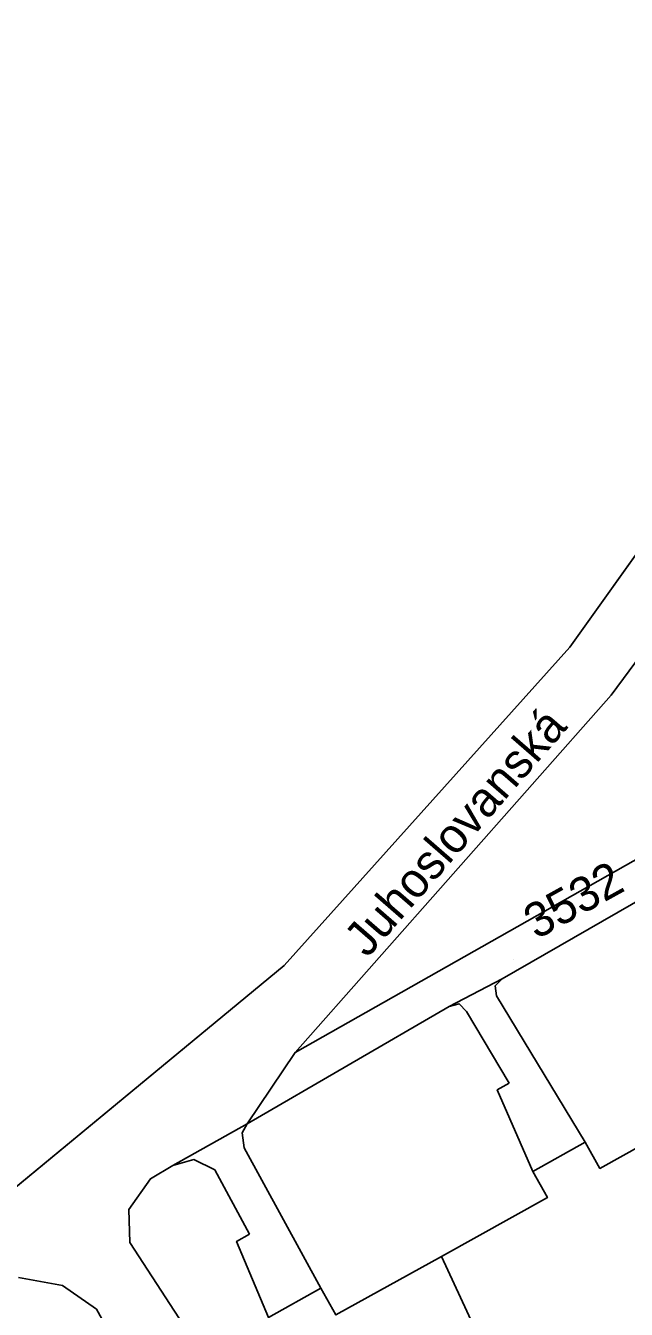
# Model space of a CAD drawing. Extents: x -262715 to -259381, y -1237238 to -1231182.
# Drawn here: x -261574 to -261539.4, y -1235774 to -1235699.9 of the extents above; entities that cross this region are included whole.
import ezdxf

# ---------------------------------------------------------------- set-up
doc = ezdxf.new("R2010")
doc.units = 0
for name, color, linetype in [('body_kn', 7, 'Continuous'), ('kladpar_druhypozemkov', 7, 'Continuous'), ('kladpar_hranice', 7, 'Continuous'), ('kladpar_parcelnecisla', 7, 'Continuous'), ('kladpar_plochy', 7, 'Continuous'), ('popisy', 7, 'Continuous'), ('zappar_hrandruhpozemk', 7, 'Continuous')]:
    doc.layers.add(name, color=color, linetype=linetype)

msp = doc.modelspace()

# ---------------------------------------------------------------- linework, layer by layer
at = {"layer": 'body_kn'}
for p, q in [((-261542.63, -1235735.74), (-261542.63, -1235735.74)), ((-261540.23, -1235738.5), (-261540.23, -1235738.5)), ((-261559.12, -1235754.12), (-261559.12, -1235754.12)), ((-261546.93, -1235755.29), (-261546.93, -1235755.29)), ((-261546.52, -1235754.89), (-261546.52, -1235754.89)), ((-261546.85, -1235755.87), (-261546.85, -1235755.87)), ((-261549.58, -1235756.48), (-261549.58, -1235756.48)), ((-261549.58, -1235756.48), (-261549.58, -1235756.48)), ((-261549.01, -1235756.32), (-261549.01, -1235756.32)), ((-261548.59, -1235756.77), (-261548.59, -1235756.77)), ((-261558.48, -1235759.13), (-261558.48, -1235759.13)), ((-261546.13, -1235760.91), (-261546.13, -1235760.91)), ((-261546.81, -1235761.3), (-261546.81, -1235761.3)), ((-261561.25, -1235763.26), (-261561.25, -1235763.26)), ((-261561.55, -1235763.77), (-261561.55, -1235763.77)), ((-261561.43, -1235764.64), (-261561.43, -1235764.64)), ((-261541.73, -1235764.31), (-261541.73, -1235764.31)), ((-261541.73, -1235764.31), (-261541.73, -1235764.31)), ((-261565.54, -1235765.66), (-261565.54, -1235765.66)), ((-261565.54, -1235765.66), (-261565.54, -1235765.66)), ((-261564.34, -1235765.32), (-261564.34, -1235765.32)), ((-261566.84, -1235766.43), (-261566.84, -1235766.43)), ((-261563.11, -1235765.92), (-261563.11, -1235765.92)), ((-261544.76, -1235766), (-261544.76, -1235766)), ((-261540.89, -1235765.83), (-261540.89, -1235765.83)), ((-261543.92, -1235767.51), (-261543.92, -1235767.51)), ((-261568.08, -1235768.21), (-261568.08, -1235768.21)), ((-261568.03, -1235770.11), (-261568.03, -1235770.11)), ((-261561.86, -1235770.04), (-261561.86, -1235770.04)), ((-261561.12, -1235769.62), (-261561.12, -1235769.62)), ((-261550.04, -1235770.91), (-261550.04, -1235770.91)), ((-261550.04, -1235770.91), (-261550.04, -1235770.91)), ((-261571.91, -1235772.59), (-261571.91, -1235772.59)), ((-261556.99, -1235772.75), (-261556.99, -1235772.75)), ((-261556.99, -1235772.75), (-261556.99, -1235772.75)), ((-261569.96, -1235773.96), (-261569.96, -1235773.96))]:
    msp.add_line(p, q, dxfattribs=at)
at = {"layer": 'kladpar_druhypozemkov'}
msp.add_line((-261545.89, -1235753.78), (-261545.89, -1235753.78), dxfattribs=at)
at = {"layer": 'kladpar_hranice'}
for points in [[(-261599.67, -1235584.6), (-261534.11, -1235635.98), (-261532.99, -1235637.25), (-261531.84, -1235639.05), (-261523.61, -1235653.8), (-261528.67, -1235673.96), (-261523.47, -1235680.3), (-261525.77, -1235691.13), (-261529.9, -1235712.92), (-261530.15, -1235714.49), (-261534.93, -1235724.95), (-261542.63, -1235735.74), (-261559.12, -1235754.12), (-261578.73, -1235770.3)], [(-261521.29, -1235688.37), (-261524.51, -1235703.75), (-261524.34, -1235704.57), (-261523.5, -1235704.92), (-261521.47, -1235704.74), (-261521.47, -1235707.24), (-261523.69, -1235707.37), (-261524.73, -1235707.54), (-261525.05, -1235708.38), (-261525.84, -1235716.16), (-261527.17, -1235720.85), (-261540.23, -1235738.5), (-261558.48, -1235759.13), (-261561.25, -1235763.26), (-261565.54, -1235765.66), (-261566.84, -1235766.43), (-261568.08, -1235768.21), (-261568.03, -1235770.11), (-261562.87, -1235778.04), (-261561.99, -1235779.62), (-261565.67, -1235781.69), (-261569.96, -1235773.96), (-261571.91, -1235772.59), (-261574.46, -1235772.13)], [(-261578.73, -1235770.3), (-261559.12, -1235754.12), (-261542.63, -1235735.74), (-261534.93, -1235724.95), (-261530.15, -1235714.49), (-261529.9, -1235712.92), (-261525.77, -1235691.13)], [(-261527.17, -1235720.85), (-261517.9, -1235734.82), (-261517.77, -1235735.7), (-261518.3, -1235736.4), (-261558.48, -1235759.13), (-261540.23, -1235738.5), (-261527.17, -1235720.85)], [(-261516.04, -1235738.43), (-261516.5, -1235737.93), (-261517.18, -1235738.1), (-261520.43, -1235739.95), (-261523.68, -1235741.8), (-261535.91, -1235748.78), (-261539.06, -1235750.6), (-261546.52, -1235754.89), (-261549.58, -1235756.48), (-261561.25, -1235763.26), (-261558.48, -1235759.13), (-261518.3, -1235736.4), (-261517.77, -1235735.7), (-261517.9, -1235734.82), (-261516.04, -1235738.43)], [(-261562.87, -1235778.04), (-261568.03, -1235770.11), (-261568.08, -1235768.21), (-261566.84, -1235766.43), (-261565.54, -1235765.66), (-261561.25, -1235763.26), (-261549.58, -1235756.48), (-261546.52, -1235754.89), (-261539.06, -1235750.6), (-261535.91, -1235748.78), (-261523.68, -1235741.8), (-261520.43, -1235739.95), (-261517.18, -1235738.1), (-261516.5, -1235737.93), (-261516.04, -1235738.43)], [(-261537.19, -1235763.77), (-261533.08, -1235770.84), (-261530.98, -1235774.45), (-261535.07, -1235776.72), (-261537.27, -1235777.94), (-261544.82, -1235782.13), (-261550.33, -1235785.19), (-261552.13, -1235786.19), (-261556.71, -1235788.73), (-261561.99, -1235779.62), (-261562.87, -1235778.04), (-261559.17, -1235775.98), (-261560.02, -1235774.44), (-261556.99, -1235772.75), (-261556.13, -1235774.29), (-261550.04, -1235770.91), (-261543.92, -1235767.51), (-261544.76, -1235766), (-261541.73, -1235764.31), (-261540.89, -1235765.83), (-261537.19, -1235763.77)], [(-261537.19, -1235763.77), (-261540.89, -1235765.83), (-261541.73, -1235764.31), (-261544.76, -1235766), (-261543.92, -1235767.51), (-261550.04, -1235770.91), (-261556.13, -1235774.29), (-261556.99, -1235772.75), (-261560.02, -1235774.44)], [(-261574.46, -1235772.13), (-261571.91, -1235772.59), (-261569.96, -1235773.96), (-261565.67, -1235781.69)]]:
    msp.add_lwpolyline(points, dxfattribs=at)
at = {"layer": 'kladpar_plochy'}
for p, q in [((-261534.93, -1235724.95), (-261542.63, -1235735.74)), ((-261542.63, -1235735.74), (-261559.12, -1235754.12)), ((-261559.12, -1235754.12), (-261578.73, -1235770.3))]:
    msp.add_line(p, q, dxfattribs=at)
for points in [[(-261521.29, -1235688.37), (-261524.51, -1235703.75), (-261524.34, -1235704.57), (-261523.5, -1235704.92), (-261521.47, -1235704.74), (-261521.47, -1235707.24), (-261523.69, -1235707.37), (-261524.73, -1235707.54), (-261525.05, -1235708.38), (-261525.84, -1235716.16), (-261527.17, -1235720.85), (-261540.23, -1235738.5), (-261558.48, -1235759.13), (-261561.25, -1235763.26), (-261565.54, -1235765.66), (-261566.84, -1235766.43), (-261568.08, -1235768.21), (-261568.03, -1235770.11), (-261562.87, -1235778.04), (-261561.99, -1235779.62), (-261565.67, -1235781.69), (-261569.96, -1235773.96), (-261571.91, -1235772.59), (-261574.46, -1235772.13)], [(-261578.73, -1235770.3), (-261559.12, -1235754.12), (-261542.63, -1235735.74), (-261534.93, -1235724.95), (-261530.15, -1235714.49), (-261529.9, -1235712.92), (-261525.77, -1235691.13)], [(-261562.87, -1235778.04), (-261568.03, -1235770.11), (-261568.08, -1235768.21), (-261566.84, -1235766.43), (-261565.54, -1235765.66), (-261561.25, -1235763.26), (-261549.58, -1235756.48), (-261546.52, -1235754.89), (-261539.06, -1235750.6), (-261535.91, -1235748.78), (-261523.68, -1235741.8), (-261520.43, -1235739.95), (-261517.18, -1235738.1), (-261516.5, -1235737.93), (-261516.04, -1235738.43), (-261509.28, -1235749.63), (-261501.43, -1235763.87), (-261501.38, -1235765.43), (-261502.63, -1235766.42), (-261505.17, -1235768.05), (-261509.13, -1235770.21), (-261521.14, -1235777.02)], [(-261537.19, -1235763.77), (-261540.89, -1235765.83), (-261541.73, -1235764.31), (-261544.76, -1235766), (-261543.92, -1235767.51), (-261550.04, -1235770.91), (-261556.13, -1235774.29), (-261556.99, -1235772.75), (-261560.02, -1235774.44)], [(-261574.46, -1235772.13), (-261571.91, -1235772.59), (-261569.96, -1235773.96), (-261565.67, -1235781.69)]]:
    msp.add_lwpolyline(points, dxfattribs=at)
for points in [[(-261527.17, -1235720.85), (-261517.9, -1235734.82), (-261517.77, -1235735.7), (-261518.3, -1235736.4), (-261558.48, -1235759.13), (-261540.23, -1235738.5)], [(-261516.04, -1235738.43), (-261516.5, -1235737.93), (-261517.18, -1235738.1), (-261520.43, -1235739.95), (-261523.68, -1235741.8), (-261535.91, -1235748.78), (-261539.06, -1235750.6), (-261546.52, -1235754.89), (-261549.58, -1235756.48), (-261561.25, -1235763.26), (-261558.48, -1235759.13), (-261518.3, -1235736.4), (-261517.77, -1235735.7), (-261517.9, -1235734.82)], [(-261537.19, -1235763.77), (-261533.08, -1235770.84), (-261530.98, -1235774.45), (-261535.07, -1235776.72), (-261537.27, -1235777.94), (-261544.82, -1235782.13), (-261550.33, -1235785.19), (-261552.13, -1235786.19), (-261556.71, -1235788.73), (-261561.99, -1235779.62), (-261562.87, -1235778.04), (-261559.17, -1235775.98), (-261560.02, -1235774.44), (-261556.99, -1235772.75), (-261556.13, -1235774.29), (-261550.04, -1235770.91), (-261543.92, -1235767.51), (-261544.76, -1235766), (-261541.73, -1235764.31), (-261540.89, -1235765.83)]]:
    msp.add_lwpolyline(points, close=True, dxfattribs=at)
at = {"layer": 'zappar_hrandruhpozemk'}
for p, q in [((-261541.73, -1235764.31), (-261546.85, -1235755.87)), ((-261548.59, -1235756.77), (-261546.13, -1235760.91)), ((-261556.99, -1235772.75), (-261561.43, -1235764.64)), ((-261563.11, -1235765.92), (-261561.12, -1235769.62)), ((-261550.04, -1235770.91), (-261544.82, -1235782.13))]:
    msp.add_line(p, q, dxfattribs=at)
for points in [[(-261546.85, -1235755.87), (-261546.93, -1235755.29), (-261546.52, -1235754.89)], [(-261549.58, -1235756.48), (-261549.01, -1235756.32), (-261548.59, -1235756.77)], [(-261546.13, -1235760.91), (-261546.81, -1235761.3), (-261544.76, -1235766)], [(-261561.43, -1235764.64), (-261561.55, -1235763.77), (-261561.25, -1235763.26)], [(-261565.54, -1235765.66), (-261564.34, -1235765.32), (-261563.11, -1235765.92)], [(-261561.12, -1235769.62), (-261561.86, -1235770.04), (-261560.02, -1235774.44)]]:
    msp.add_lwpolyline(points, dxfattribs=at)

# ---------------------------------------------------------------- texts
at = {"layer": 'kladpar_parcelnecisla'}
msp.add_text('3532', height=2, rotation=29, dxfattribs=at).set_placement((-261544.548, -1235752.64))
at = {"layer": 'popisy'}
msp.add_text('Juhoslovanská', height=2, rotation=49, dxfattribs=at).set_placement((-261554.31, -1235753.719))

doc.saveas('drawing.dxf')
